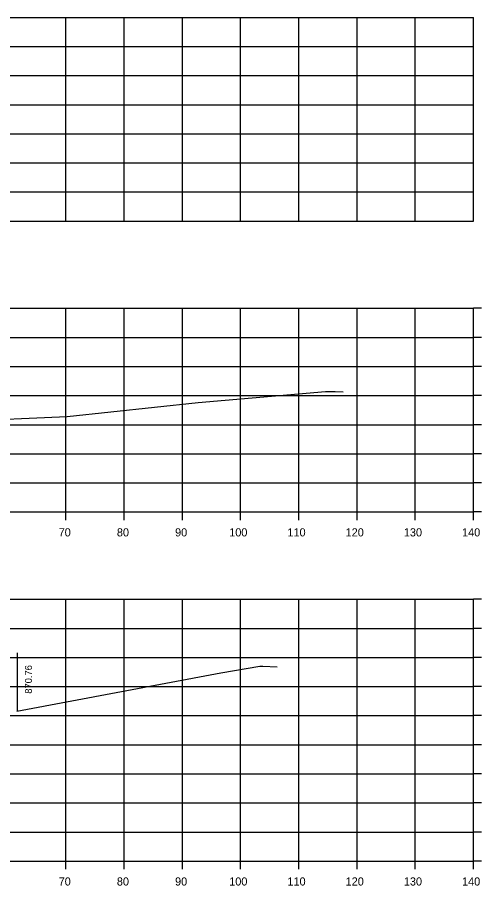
# Model space of a CAD drawing. Extents: x 1486524 to 1499135, y 326561 to 337924.
# Drawn here: x 1489856 to 1489935.7, y 328313.3 to 328462.5 of the extents above; entities that cross this region are included whole.
import ezdxf

# ---------------------------------------------------------------- set-up
doc = ezdxf.new("R2010")
doc.units = 0
for name, color, linetype in [('E_Const Align', 7, 'Continuous'), ('E_Const Align Station', 7, 'Continuous'), ('E_Ownership Information', 7, 'Continuous'), ('E_Tract Number', 7, 'Continuous'), ('R_Xsect Elev', 7, 'Continuous')]:
    doc.layers.add(name, color=color, linetype=linetype)

msp = doc.modelspace()

# ---------------------------------------------------------------- linework, layer by layer
at = {"layer": 'E_Const Align'}
for p, q in [((1489934.31, 328377.47), (1489934.31, 328412.47)), ((1489935.71, 328412.47), (1489934.31, 328412.47)), ((1489934.31, 328377.47), (1489934.31, 328412.47)), ((1489935.71, 328412.47), (1489934.31, 328412.47)), ((1489935.71, 328407.47), (1489934.31, 328407.47)), ((1489935.71, 328407.47), (1489934.31, 328407.47)), ((1489935.71, 328402.47), (1489934.31, 328402.47)), ((1489935.71, 328402.47), (1489934.31, 328402.47)), ((1489935.71, 328397.47), (1489934.31, 328397.47)), ((1489935.71, 328397.47), (1489934.31, 328397.47)), ((1489935.71, 328392.47), (1489934.31, 328392.47)), ((1489935.71, 328392.47), (1489934.31, 328392.47)), ((1489935.71, 328387.47), (1489934.31, 328387.47)), ((1489935.71, 328387.47), (1489934.31, 328387.47)), ((1489935.71, 328382.47), (1489934.31, 328382.47)), ((1489935.71, 328382.47), (1489934.31, 328382.47)), ((1489654.31, 328377.47), (1489934.31, 328377.47)), ((1489654.31, 328377.47), (1489934.31, 328377.47)), ((1489864.31, 328376.07), (1489864.31, 328377.47)), ((1489864.31, 328376.07), (1489864.31, 328377.47)), ((1489874.31, 328376.07), (1489874.31, 328377.47)), ((1489874.31, 328376.07), (1489874.31, 328377.47)), ((1489884.31, 328376.07), (1489884.31, 328377.47)), ((1489884.31, 328376.07), (1489884.31, 328377.47)), ((1489894.31, 328376.07), (1489894.31, 328377.47)), ((1489894.31, 328376.07), (1489894.31, 328377.47)), ((1489904.31, 328376.07), (1489904.31, 328377.47)), ((1489904.31, 328376.07), (1489904.31, 328377.47)), ((1489914.31, 328376.07), (1489914.31, 328377.47)), ((1489914.31, 328376.07), (1489914.31, 328377.47)), ((1489924.31, 328376.07), (1489924.31, 328377.47)), ((1489924.31, 328376.07), (1489924.31, 328377.47)), ((1489934.31, 328376.07), (1489934.31, 328377.47)), ((1489935.71, 328377.47), (1489934.31, 328377.47)), ((1489934.31, 328376.07), (1489934.31, 328377.47)), ((1489935.71, 328377.47), (1489934.31, 328377.47)), ((1489934.31, 328317.47), (1489934.31, 328362.47)), ((1489935.71, 328362.47), (1489934.31, 328362.47)), ((1489934.31, 328317.47), (1489934.31, 328362.47)), ((1489935.71, 328362.47), (1489934.31, 328362.47)), ((1489935.71, 328357.47), (1489934.31, 328357.47)), ((1489935.71, 328357.47), (1489934.31, 328357.47)), ((1489935.71, 328352.47), (1489934.31, 328352.47)), ((1489935.71, 328352.47), (1489934.31, 328352.47)), ((1489935.71, 328347.47), (1489934.31, 328347.47)), ((1489935.71, 328347.47), (1489934.31, 328347.47)), ((1489935.71, 328342.47), (1489934.31, 328342.47)), ((1489935.71, 328342.47), (1489934.31, 328342.47)), ((1489935.71, 328337.47), (1489934.31, 328337.47)), ((1489935.71, 328337.47), (1489934.31, 328337.47)), ((1489935.71, 328332.47), (1489934.31, 328332.47)), ((1489935.71, 328332.47), (1489934.31, 328332.47)), ((1489935.71, 328327.47), (1489934.31, 328327.47)), ((1489935.71, 328327.47), (1489934.31, 328327.47)), ((1489935.71, 328322.47), (1489934.31, 328322.47)), ((1489935.71, 328322.47), (1489934.31, 328322.47)), ((1489654.31, 328317.47), (1489934.31, 328317.47)), ((1489654.31, 328317.47), (1489934.31, 328317.47)), ((1489864.31, 328316.07), (1489864.31, 328317.47)), ((1489864.31, 328316.07), (1489864.31, 328317.47)), ((1489874.31, 328316.07), (1489874.31, 328317.47)), ((1489874.31, 328316.07), (1489874.31, 328317.47)), ((1489884.31, 328316.07), (1489884.31, 328317.47)), ((1489884.31, 328316.07), (1489884.31, 328317.47)), ((1489894.31, 328316.07), (1489894.31, 328317.47)), ((1489894.31, 328316.07), (1489894.31, 328317.47)), ((1489904.31, 328316.07), (1489904.31, 328317.47)), ((1489904.31, 328316.07), (1489904.31, 328317.47)), ((1489914.31, 328316.07), (1489914.31, 328317.47)), ((1489914.31, 328316.07), (1489914.31, 328317.47)), ((1489924.31, 328316.07), (1489924.31, 328317.47)), ((1489924.31, 328316.07), (1489924.31, 328317.47)), ((1489934.31, 328316.07), (1489934.31, 328317.47)), ((1489935.71, 328317.47), (1489934.31, 328317.47)), ((1489934.31, 328316.07), (1489934.31, 328317.47)), ((1489935.71, 328317.47), (1489934.31, 328317.47))]:
    msp.add_line(p, q, dxfattribs=at)
at = {"layer": 'E_Ownership Information'}
for p, q in [((1489654.31, 328462.47), (1489934.31, 328462.47)), ((1489654.31, 328462.47), (1489934.31, 328462.47)), ((1489864.31, 328427.47), (1489864.31, 328462.47)), ((1489864.31, 328427.47), (1489864.31, 328462.47)), ((1489874.31, 328427.47), (1489874.31, 328462.47)), ((1489874.31, 328427.47), (1489874.31, 328462.47)), ((1489884.31, 328427.47), (1489884.31, 328462.47)), ((1489884.31, 328427.47), (1489884.31, 328462.47)), ((1489894.31, 328427.47), (1489894.31, 328462.47)), ((1489894.31, 328427.47), (1489894.31, 328462.47)), ((1489904.31, 328427.47), (1489904.31, 328462.47)), ((1489904.31, 328427.47), (1489904.31, 328462.47)), ((1489914.31, 328427.47), (1489914.31, 328462.47)), ((1489914.31, 328427.47), (1489914.31, 328462.47)), ((1489924.31, 328427.47), (1489924.31, 328462.47)), ((1489924.31, 328427.47), (1489924.31, 328462.47)), ((1489934.31, 328427.47), (1489934.31, 328462.47)), ((1489934.31, 328427.47), (1489934.31, 328462.47)), ((1489654.31, 328457.47), (1489934.31, 328457.47)), ((1489654.31, 328457.47), (1489934.31, 328457.47)), ((1489654.31, 328452.47), (1489934.31, 328452.47)), ((1489654.31, 328452.47), (1489934.31, 328452.47)), ((1489654.31, 328447.47), (1489934.31, 328447.47)), ((1489654.31, 328447.47), (1489934.31, 328447.47)), ((1489654.31, 328442.47), (1489934.31, 328442.47)), ((1489654.31, 328442.47), (1489934.31, 328442.47)), ((1489654.31, 328437.47), (1489934.31, 328437.47)), ((1489654.31, 328437.47), (1489934.31, 328437.47)), ((1489654.31, 328432.47), (1489934.31, 328432.47)), ((1489654.31, 328432.47), (1489934.31, 328432.47)), ((1489654.31, 328427.47), (1489934.31, 328427.47)), ((1489654.31, 328427.47), (1489934.31, 328427.47)), ((1489654.31, 328412.47), (1489934.31, 328412.47)), ((1489654.31, 328412.47), (1489934.31, 328412.47)), ((1489864.31, 328377.47), (1489864.31, 328412.47)), ((1489864.31, 328377.47), (1489864.31, 328412.47)), ((1489874.31, 328377.47), (1489874.31, 328412.47)), ((1489874.31, 328377.47), (1489874.31, 328412.47)), ((1489884.31, 328377.47), (1489884.31, 328412.47)), ((1489884.31, 328377.47), (1489884.31, 328412.47)), ((1489894.31, 328377.47), (1489894.31, 328412.47)), ((1489894.31, 328377.47), (1489894.31, 328412.47)), ((1489904.31, 328377.47), (1489904.31, 328412.47)), ((1489904.31, 328377.47), (1489904.31, 328412.47)), ((1489914.31, 328377.47), (1489914.31, 328412.47)), ((1489914.31, 328377.47), (1489914.31, 328412.47)), ((1489924.31, 328377.47), (1489924.31, 328412.47)), ((1489924.31, 328377.47), (1489924.31, 328412.47)), ((1489934.31, 328377.47), (1489934.31, 328412.47)), ((1489934.31, 328377.47), (1489934.31, 328412.47)), ((1489654.31, 328407.47), (1489934.31, 328407.47)), ((1489654.31, 328407.47), (1489934.31, 328407.47)), ((1489654.31, 328402.47), (1489934.31, 328402.47)), ((1489654.31, 328402.47), (1489934.31, 328402.47)), ((1489654.31, 328397.47), (1489934.31, 328397.47)), ((1489654.31, 328397.47), (1489934.31, 328397.47)), ((1489654.31, 328392.47), (1489934.31, 328392.47)), ((1489654.31, 328392.47), (1489934.31, 328392.47)), ((1489654.31, 328387.47), (1489934.31, 328387.47)), ((1489654.31, 328387.47), (1489934.31, 328387.47)), ((1489654.31, 328382.47), (1489934.31, 328382.47)), ((1489654.31, 328382.47), (1489934.31, 328382.47)), ((1489654.31, 328377.47), (1489934.31, 328377.47)), ((1489654.31, 328377.47), (1489934.31, 328377.47)), ((1489654.31, 328362.47), (1489934.31, 328362.47)), ((1489654.31, 328362.47), (1489934.31, 328362.47)), ((1489864.31, 328317.47), (1489864.31, 328362.47)), ((1489864.31, 328317.47), (1489864.31, 328362.47)), ((1489874.31, 328317.47), (1489874.31, 328362.47)), ((1489874.31, 328317.47), (1489874.31, 328362.47)), ((1489884.31, 328317.47), (1489884.31, 328362.47)), ((1489884.31, 328317.47), (1489884.31, 328362.47)), ((1489894.31, 328317.47), (1489894.31, 328362.47)), ((1489894.31, 328317.47), (1489894.31, 328362.47)), ((1489904.31, 328317.47), (1489904.31, 328362.47)), ((1489904.31, 328317.47), (1489904.31, 328362.47)), ((1489914.31, 328317.47), (1489914.31, 328362.47)), ((1489914.31, 328317.47), (1489914.31, 328362.47)), ((1489924.31, 328317.47), (1489924.31, 328362.47)), ((1489924.31, 328317.47), (1489924.31, 328362.47)), ((1489934.31, 328317.47), (1489934.31, 328362.47)), ((1489934.31, 328317.47), (1489934.31, 328362.47)), ((1489654.31, 328357.47), (1489934.31, 328357.47)), ((1489654.31, 328357.47), (1489934.31, 328357.47)), ((1489654.31, 328352.47), (1489934.31, 328352.47)), ((1489654.31, 328352.47), (1489934.31, 328352.47)), ((1489654.31, 328347.47), (1489934.31, 328347.47)), ((1489654.31, 328347.47), (1489934.31, 328347.47)), ((1489654.31, 328342.47), (1489934.31, 328342.47)), ((1489654.31, 328342.47), (1489934.31, 328342.47)), ((1489654.31, 328337.47), (1489934.31, 328337.47)), ((1489654.31, 328337.47), (1489934.31, 328337.47)), ((1489654.31, 328332.47), (1489934.31, 328332.47)), ((1489654.31, 328332.47), (1489934.31, 328332.47)), ((1489654.31, 328327.47), (1489934.31, 328327.47)), ((1489654.31, 328327.47), (1489934.31, 328327.47)), ((1489654.31, 328322.47), (1489934.31, 328322.47)), ((1489654.31, 328322.47), (1489934.31, 328322.47)), ((1489654.31, 328317.47), (1489934.31, 328317.47)), ((1489654.31, 328317.47), (1489934.31, 328317.47))]:
    msp.add_line(p, q, dxfattribs=at)
at = {"layer": 'E_Tract Number'}
for points in [[(1489846.19, 328393.06), (1489864.49, 328393.89), (1489887.02, 328396.31), (1489908.91, 328398.2), (1489910.58, 328398.15), (1489911.91, 328398.1)], [(1489846.19, 328393.06), (1489864.49, 328393.89), (1489887.02, 328396.31), (1489908.91, 328398.2), (1489910.58, 328398.15), (1489911.91, 328398.1)], [(1489855.87, 328343.22), (1489890.9, 328349.8), (1489897.59, 328350.98), (1489898.12, 328350.96), (1489900.59, 328350.88)], [(1489855.87, 328343.22), (1489890.9, 328349.8), (1489897.59, 328350.98), (1489898.12, 328350.96), (1489900.59, 328350.88)]]:
    msp.add_lwpolyline(points, dxfattribs=at)
at = {"layer": 'R_Xsect Elev'}
msp.add_line((1489855.96, 328343.24), (1489855.96, 328353.24), dxfattribs=at)

# ---------------------------------------------------------------- texts
at = {"layer": 'E_Const Align Station'}
for s, p in [('70', (1489863.05, 328373.27)), ('70', (1489863.05, 328373.27)), ('80', (1489873.05, 328373.27)), ('80', (1489873.05, 328373.27)), ('90', (1489883.05, 328373.27)), ('90', (1489883.05, 328373.27)), ('100', (1489892.35, 328373.27)), ('100', (1489892.35, 328373.27)), ('110', (1489902.35, 328373.27)), ('110', (1489902.35, 328373.27)), ('120', (1489912.35, 328373.27)), ('120', (1489912.35, 328373.27)), ('130', (1489922.35, 328373.27)), ('130', (1489922.35, 328373.27)), ('140', (1489932.35, 328373.27)), ('140', (1489932.35, 328373.27)), ('70', (1489863.05, 328313.27)), ('70', (1489863.05, 328313.27)), ('80', (1489873.05, 328313.27)), ('80', (1489873.05, 328313.27)), ('90', (1489883.05, 328313.27)), ('90', (1489883.05, 328313.27)), ('100', (1489892.35, 328313.27)), ('100', (1489892.35, 328313.27)), ('110', (1489902.35, 328313.27)), ('110', (1489902.35, 328313.27)), ('120', (1489912.35, 328313.27)), ('120', (1489912.35, 328313.27)), ('130', (1489922.35, 328313.27)), ('130', (1489922.35, 328313.27)), ('140', (1489932.35, 328313.27)), ('140', (1489932.35, 328313.27))]:
    msp.add_text(s, height=1.4, dxfattribs=at).set_placement(p)
at = {"layer": 'R_Xsect Elev'}
msp.add_text('870.76', height=1.2, rotation=90, dxfattribs=at).set_placement((1489858.46, 328346.24))

doc.saveas('drawing.dxf')
